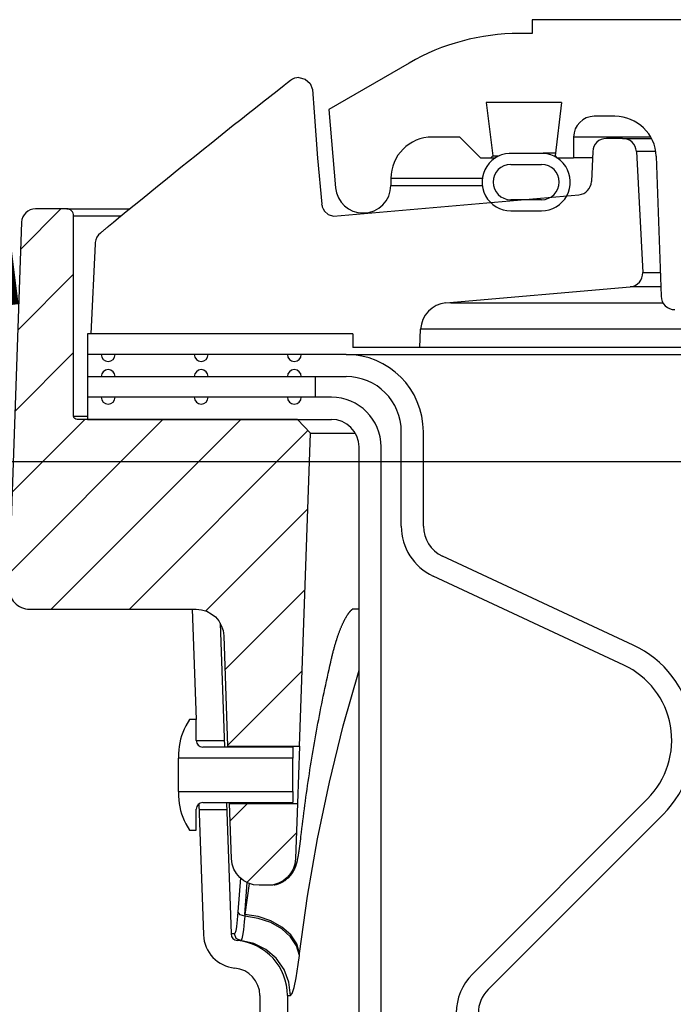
# Model space of a CAD drawing. Extents: x -285 to 5863, y 308 to 3178.
# Tile 365 of 622: x 1786.79 to 1789.75, y 981.56 to 986.02. Entities that reach past the tile are written whole.
import ezdxf

# ---------------------------------------------------------------- set-up
doc = ezdxf.new("R2010")
doc.units = 0
doc.header["$MEASUREMENT"] = 0
for name, color, linetype in [('CONCRETE-HATCH', 2, 'CONTINUOUS'), ('SPILL-BUCKET', 1, 'CONTINUOUS'), ('TANK-SLAB', 6, 'CONTINUOUS')]:
    doc.layers.add(name, color=color, linetype=linetype)
doc.layers.add('FREEZE-LINES', color=8, linetype='CONTINUOUS', plot=False)
pattern_1 = [(45, (8031.22582, -316.1318), (-0.176776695, 0.176776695), [])]

msp = doc.modelspace()

# ---------------------------------------------------------------- hatches: boundary and pattern name
at = {"layer": 'CONCRETE-HATCH'}
h = msp.add_hatch(dxfattribs=at)
h.set_pattern_fill('AR-CONC', color=256, scale=2.67, style=0)
h.set_pattern_definition([(50, (688.387, 11.739), (19.15085, -1.67548), [2.0025, -22.0275]), (355, (688.387, 11.739), (-3.70466, 20.08353), [1.602, -17.622]), (100.4514, (689.983, 11.6), (15.44619, 18.40805), [1.70186, -18.7205]), (46.1842, (688.387, 17.08), (28.49534, -4.41936), [3.00375, -33.04125]), (96.6356, (690.76, 16.71), (24.9555, 26.00897), [2.5528, -28.08076]), (351.1842, (688.387, 17.08), (24.9555, 26.00897), [2.403, -26.433]), (21, (691.057, 15.744), (15.93742, -10.74992), [2.0025, -22.0275]), (326, (691.057, 15.744), (6.49652, 19.3615), [1.602, -17.622]), (71.4514, (692.385, 14.848), (22.43394, 8.61158), [1.70186, -18.7205]), (37.5, (688.387, 11.739), (0.324668, 8.888266), [0, -17.4084, 0, -17.889, 0, -17.68875]), (7.5, (688.387, 11.739), (7.023957, 10.53079), [0, -10.1994, 0, -17.0079, 0, -6.74175]), (327.5, (682.4326, 11.739), (14.25306, -0.602215), [0, -6.675, 0, -20.826, 0, -27.6345]), (317.5, (679.763, 11.739), (15.57107, 2.6728), [0, -8.6775, 0, -13.8306, 0, -19.6245])])
h.paths.add_polyline_path([(1788.81514, 984.5961), (1772.3755, 984.5961), (1772.3755, 977.93159), (1788.81514, 977.93159)])
at = {"layer": 'SPILL-BUCKET'}
h = msp.add_hatch(dxfattribs=at)
h.set_pattern_fill('ANSI31', scale=2, style=0)
h.set_pattern_definition(pattern_1)
edge = h.paths.add_edge_path()
edge.add_line((1788.06114, 982.72859), (1788.1106, 984.14504))
edge.add_line((1788.1106, 984.14504), (1788.0524, 984.20746))
edge.add_line((1788.0524, 984.20746), (1787.05429, 984.20746))
edge.add_arc((1787.05398, 984.22276), 0.01531, 181.18722, 271.18722, ccw=False)
edge.add_line((1787.03867, 984.22245), (1787.03867, 985.12868))
edge.add_arc((1787.00742, 985.12868), 0.03125, 0, 90)
edge.add_line((1787.00742, 985.15993), (1786.8656, 985.15993))
edge.add_arc((1786.8656, 985.09743), 0.0625, 90, 178.00002)
edge.add_line((1786.80314, 985.09961), (1786.74538, 983.44569))
edge.add_arc((1786.83908, 983.44242), 0.09375, 178.00002, 270)
edge.add_line((1786.83908, 983.34867), (1787.59355, 983.34867))
edge.add_arc((1787.59351, 983.22371), 0.12496, 1.98112, 89.98108, ccw=False)
edge.add_line((1787.71839, 983.22803), (1787.73583, 982.72859))
edge.add_line((1787.73583, 982.72859), (1788.06114, 982.72859))
h = msp.add_hatch(dxfattribs=at)
h.set_pattern_fill('ANSI31', scale=2, style=0)
h.set_pattern_definition(pattern_1)
edge = h.paths.add_edge_path()
edge.add_line((1787.74487, 982.46977), (1788.0521, 982.46977))
edge.add_line((1788.0521, 982.46977), (1788.04338, 982.22008))
edge.add_arc((1787.9185, 982.22448), 0.12496, 269.98152, 357.98122, ccw=False)
edge.add_line((1787.91846, 982.09952), (1787.87843, 982.09952))
edge.add_arc((1787.87847, 982.22448), 0.12496, 181.98103, 269.98105, ccw=False)
edge.add_line((1787.75359, 982.22016), (1787.74487, 982.46977))

# ---------------------------------------------------------------- linework, layer by layer
at = {"layer": 'FREEZE-LINES', "linetype": 'Continuous'}
msp.add_line((1931.90631, 984.01471), (1465.74807, 984.01471), dxfattribs=at)
at = {"layer": 'SPILL-BUCKET', "linetype": 'Continuous'}
for p, q in [((1793.30001, 986.0156), (1789.11537, 986.0156)), ((1789.11537, 986.0156), (1789.11537, 985.95314)), ((1789.11537, 985.95314), (1789.05688, 985.95314)), ((1788.55722, 985.81926), (1788.19413, 985.60963)), ((1788.19413, 985.60963), (1788.22513, 985.25523)), ((1789.24798, 985.64086), (1788.90682, 985.64086)), ((1788.90682, 985.64086), (1788.9364, 985.39993)), ((1789.24798, 985.64086), (1789.21839, 985.39993)), ((1789.48943, 985.5784), (1789.39643, 985.5784)), ((1788.78747, 985.48471), (1788.66256, 985.48471)), ((1788.78747, 985.48471), (1788.88116, 985.39103)), ((1789.30993, 985.48471), (1789.30274, 985.48471)), ((1789.30274, 985.48471), (1789.30274, 985.39103)), ((1789.33149, 985.48471), (1789.30993, 985.48471)), ((1789.36735, 985.48471), (1789.33149, 985.48471)), ((1789.6517, 985.48471), (1789.36735, 985.48471)), ((1788.88116, 985.39103), (1788.9487, 985.39103)), ((1788.9275, 985.39103), (1788.9364, 985.39993)), ((1788.9364, 985.39993), (1788.94368, 985.39993)), ((1788.94368, 985.39993), (1788.96548, 985.39993)), ((1789.1472, 985.41058), (1789.02858, 985.41058)), ((1789.18539, 985.41101), (1789.16473, 985.41101)), ((1789.21977, 985.41101), (1789.18539, 985.41101)), ((1789.21839, 985.39993), (1789.2273, 985.39103)), ((1789.2273, 985.39103), (1789.30274, 985.39103)), ((1789.31222, 985.39103), (1789.30274, 985.39103)), ((1789.34063, 985.39103), (1789.31222, 985.39103)), ((1789.38787, 985.39103), (1789.34063, 985.39103)), ((1789.67669, 985.39757), (1789.6988, 984.76427)), ((1789.01794, 985.36105), (1789.15784, 985.36105)), ((1788.47519, 985.29734), (1788.47519, 985.26611)), ((1789.15784, 985.20116), (1789.01794, 985.20116)), ((1789.01794, 985.15119), (1789.15784, 985.15119))]:
    msp.add_line(p, q, dxfattribs=at)
at = {"layer": 'SPILL-BUCKET', "color": 1, "linetype": 'Continuous'}
for p, q in [((1788.02054, 985.74058), (1788.0063, 985.72944)), ((1788.05903, 985.75387), (1788.08753, 985.74689)), ((1788.08753, 985.74689), (1788.10967, 985.72753)), ((1787.95952, 985.69275), (1787.92701, 985.66718)), ((1787.99207, 985.7183), (1787.95952, 985.69275)), ((1788.0063, 985.72944), (1787.99207, 985.7183)), ((1788.10967, 985.72753), (1788.12049, 985.7001)), ((1788.12049, 985.7001), (1788.12739, 985.59765)), ((1787.92701, 985.66718), (1787.89419, 985.64132)), ((1787.8614, 985.61543), (1787.82828, 985.58923)), ((1787.89419, 985.64132), (1787.8614, 985.61543)), ((1787.7952, 985.56301), (1787.76177, 985.53646)), ((1787.82828, 985.58923), (1787.7952, 985.56301)), ((1788.12739, 985.59765), (1788.1436, 985.38894)), ((1787.76177, 985.53646), (1787.72838, 985.5099)), ((1787.69463, 985.483), (1787.66092, 985.45608)), ((1787.72838, 985.5099), (1787.69463, 985.483)), ((1789.52453, 985.47847), (1789.45151, 985.47847)), ((1789.52453, 985.47847), (1789.53273, 985.47847)), ((1787.62683, 985.42881), (1787.59278, 985.40152)), ((1787.66092, 985.45608), (1787.62683, 985.42881)), ((1787.59278, 985.40152), (1787.55834, 985.37386)), ((1788.1436, 985.38894), (1788.16274, 985.18038)), ((1789.38912, 985.41873), (1789.3832, 985.28336)), ((1789.5869, 985.41928), (1789.61556, 984.87248)), ((1787.52392, 985.34618), (1787.48897, 985.31801)), ((1787.55834, 985.37386), (1787.52392, 985.34618)), ((1787.48897, 985.31801), (1787.45405, 985.28982)), ((1787.41886, 985.26136), (1787.38369, 985.23287)), ((1787.45405, 985.28982), (1787.41886, 985.26136)), ((1787.34825, 985.20411), (1787.31284, 985.17532)), ((1787.38369, 985.23287), (1787.34825, 985.20411)), ((1788.21576, 985.12671), (1789.32625, 985.22386)), ((1787.31284, 985.17532), (1787.27713, 985.14624)), ((1788.1633, 985.17496), (1788.16438, 985.16954)), ((1788.16438, 985.16954), (1788.168, 985.15931)), ((1788.168, 985.15931), (1788.17406, 985.14924)), ((1787.24146, 985.11713), (1787.21881, 985.09861)), ((1787.27713, 985.14624), (1787.24146, 985.11713)), ((1788.17406, 985.14924), (1788.19176, 985.13361)), ((1788.19176, 985.13361), (1788.21566, 985.12674)), ((1787.1819, 985.06842), (1787.17959, 985.06653)), ((1787.18423, 985.07032), (1787.1819, 985.06842)), ((1787.18662, 985.07226), (1787.18423, 985.07032)), ((1787.18902, 985.07423), (1787.18662, 985.07226)), ((1787.19149, 985.07624), (1787.18902, 985.07423)), ((1787.19397, 985.07827), (1787.19149, 985.07624)), ((1787.19507, 985.07917), (1787.19397, 985.07827)), ((1787.19617, 985.08007), (1787.19507, 985.07917)), ((1787.21881, 985.09861), (1787.19617, 985.08007)), ((1787.16128, 985.05167), (1787.15985, 985.05051)), ((1787.16273, 985.05284), (1787.16128, 985.05167)), ((1787.16467, 985.05441), (1787.16273, 985.05284)), ((1787.16663, 985.056), (1787.16467, 985.05441)), ((1787.16868, 985.05767), (1787.16663, 985.056)), ((1787.17076, 985.05935), (1787.16868, 985.05767)), ((1787.17292, 985.06111), (1787.17076, 985.05935)), ((1787.17511, 985.06288), (1787.17292, 985.06111)), ((1787.17734, 985.0647), (1787.17511, 985.06288)), ((1787.17959, 985.06653), (1787.17734, 985.0647)), ((1787.1364, 985.00184), (1787.11674, 984.59469)), ((1787.13648, 985.00275), (1787.1364, 985.00184)), ((1787.13658, 985.00399), (1787.13648, 985.00275)), ((1787.13669, 985.00527), (1787.13658, 985.00399)), ((1787.13677, 985.00616), (1787.13669, 985.00527)), ((1787.13684, 985.00708), (1787.13677, 985.00616)), ((1788.72389, 984.73396), (1789.55863, 984.80699)), ((1787.1011, 984.59469), (1787.1011, 984.20746)), ((1788.30343, 984.59469), (1787.1011, 984.59469)), ((1788.30343, 984.59469), (1788.30343, 984.53223)), ((1788.60564, 984.53223), (1788.61003, 984.61606)), ((1788.27265, 984.50101), (1787.10112, 984.50101)), ((1788.60564, 984.53223), (1788.30343, 984.53223)), ((1787.10112, 984.40107), (1788.27265, 984.40107)), ((1788.20599, 984.30739), (1787.1011, 984.30739)), ((1787.1011, 984.20746), (1788.20599, 984.20746)), ((1788.52248, 983.72437), (1788.52248, 984.15124)), ((1788.62241, 983.72437), (1788.62241, 984.15124)), ((1788.33091, 969.88498), (1788.33091, 984.08254)), ((1788.43084, 969.88498), (1788.43084, 984.08254)), ((1789.57287, 983.18606), (1788.7086, 983.58908)), ((1789.53064, 983.09549), (1788.66636, 983.49851)), ((1787.57529, 983.34867), (1787.59274, 982.84901)), ((1787.70251, 983.28483), (1787.72208, 982.72449)), ((1787.56393, 982.84901), (1787.54744, 982.82044)), ((1787.59391, 982.84901), (1787.56393, 982.84901)), ((1787.59391, 982.75448), (1787.59391, 982.84901)), ((1787.72101, 982.7552), (1787.72101, 982.75532)), ((1788.03111, 982.72449), (1787.62389, 982.72449)), ((1787.73598, 982.72564), (1787.73592, 982.72689)), ((1787.73607, 982.72388), (1787.73598, 982.72564)), ((1788.03111, 982.72449), (1788.03111, 982.67463)), ((1787.51397, 982.69552), (1787.51397, 982.67463)), ((1787.51397, 982.66889), (1787.51397, 982.67463)), ((1788.03111, 982.67463), (1787.51397, 982.67463)), ((1787.51397, 982.65253), (1787.51397, 982.66889)), ((1788.03111, 982.66889), (1788.03111, 982.67463)), ((1788.03111, 982.65253), (1788.03111, 982.66889)), ((1787.51397, 982.62805), (1787.51397, 982.65253)), ((1787.51397, 982.59918), (1787.51397, 982.62805)), ((1788.03111, 982.62805), (1788.03111, 982.65253)), ((1788.03111, 982.59918), (1788.03111, 982.62805)), ((1787.51397, 982.57031), (1787.51397, 982.59918)), ((1788.03111, 982.57031), (1788.03111, 982.59918)), ((1787.51397, 982.54583), (1787.51397, 982.57031)), ((1787.51397, 982.52948), (1787.51397, 982.54583)), ((1787.51397, 982.52373), (1787.51397, 982.52948)), ((1788.03111, 982.54583), (1788.03111, 982.57031)), ((1788.03111, 982.52948), (1788.03111, 982.54583)), ((1788.03111, 982.52373), (1788.03111, 982.52948)), ((1787.51397, 982.52373), (1788.03111, 982.52373)), ((1787.51397, 982.52373), (1787.51397, 982.50284)), ((1788.03111, 982.52373), (1788.03111, 982.47387)), ((1788.84443, 981.69806), (1789.63725, 982.49088)), ((1787.59391, 982.34935), (1787.59391, 982.44389)), ((1787.60605, 982.46798), (1787.62675, 981.87522)), ((1787.62389, 982.47387), (1788.03111, 982.47387)), ((1787.73083, 982.47387), (1787.75159, 981.87958)), ((1787.74481, 982.47313), (1787.74479, 982.47426)), ((1787.74484, 982.47138), (1787.74481, 982.47313)), ((1788.91509, 981.62739), (1789.70791, 982.42021)), ((1787.54744, 982.37792), (1787.56393, 982.34935)), ((1787.56393, 982.34935), (1787.59391, 982.34935)), ((1787.88184, 981.60081), (1787.88184, 980.74812)), ((1788.00676, 981.60081), (1788.00676, 980.74812))]:
    msp.add_line(p, q, dxfattribs=at)
at = {"layer": 'SPILL-BUCKET', "color": 7, "linetype": 'Continuous'}
for p, q in [((1789.52453, 985.47847), (1789.65516, 985.47847)), ((1789.67457, 985.41928), (1789.5869, 985.41928)), ((1788.88897, 985.29734), (1788.47519, 985.29734)), ((1788.47519, 985.26611), (1788.88897, 985.26611)), ((1789.61556, 984.87248), (1789.69504, 984.87248)), ((1789.69733, 984.80699), (1789.55863, 984.80699)), ((1788.74568, 984.73396), (1789.70817, 984.73396)), ((1789.94625, 984.61606), (1788.61003, 984.61606)), ((1788.27265, 984.50101), (1790.1197, 984.50101)), ((1790.07223, 984.53223), (1788.60564, 984.53223)), ((1788.13167, 984.40107), (1788.13167, 984.30739)), ((1788.28304, 983.32904), (1788.28392, 983.33026)), ((1788.28392, 983.33026), (1788.28479, 983.33144)), ((1788.28479, 983.33144), (1788.28564, 983.33258)), ((1788.28564, 983.33258), (1788.28648, 983.33368)), ((1788.28648, 983.33368), (1788.2873, 983.33473)), ((1788.2873, 983.33473), (1788.2881, 983.33575)), ((1788.2881, 983.33575), (1788.28889, 983.33672)), ((1788.28889, 983.33672), (1788.28966, 983.33765)), ((1788.28966, 983.33765), (1788.29042, 983.33854)), ((1788.29042, 983.33854), (1788.29115, 983.33939)), ((1788.29115, 983.33939), (1788.29187, 983.34021)), ((1788.29187, 983.34021), (1788.29257, 983.34099)), ((1788.29257, 983.34099), (1788.29325, 983.34172)), ((1788.29325, 983.34172), (1788.29391, 983.34242)), ((1788.29391, 983.34242), (1788.29455, 983.34309)), ((1788.29455, 983.34309), (1788.29517, 983.34372)), ((1788.29517, 983.34372), (1788.29577, 983.34431)), ((1788.29577, 983.34431), (1788.29635, 983.34487)), ((1788.29635, 983.34487), (1788.2969, 983.34539)), ((1788.2969, 983.34539), (1788.29744, 983.34588)), ((1788.29744, 983.34588), (1788.29795, 983.34634)), ((1788.29795, 983.34634), (1788.29843, 983.34676)), ((1788.29843, 983.34676), (1788.2989, 983.34716)), ((1788.2989, 983.34716), (1788.29934, 983.34752)), ((1788.29934, 983.34752), (1788.29975, 983.34785)), ((1788.29975, 983.34785), (1788.30014, 983.34815)), ((1788.30014, 983.34815), (1788.3005, 983.34843)), ((1788.3005, 983.34843), (1788.30084, 983.34868)), ((1788.33082, 983.34867), (1788.30054, 983.34867)), ((1788.30084, 983.34868), (1788.30115, 983.3489)), ((1788.31573, 983.34867), (1788.30084, 983.34867)), ((1788.30115, 983.3489), (1788.30143, 983.34909)), ((1788.30143, 983.34909), (1788.30163, 983.34923)), ((1788.30163, 983.34923), (1788.3018, 983.34934)), ((1788.3018, 983.34934), (1788.30195, 983.34942)), ((1788.30195, 983.34942), (1788.30207, 983.3495)), ((1788.30207, 983.3495), (1788.30219, 983.34957)), ((1788.30219, 983.34957), (1788.30229, 983.34962)), ((1788.30229, 983.34962), (1788.30235, 983.34966)), ((1788.30235, 983.34966), (1788.30237, 983.34967)), ((1788.33093, 983.34867), (1788.31573, 983.34867)), ((1788.25771, 983.2841), (1788.25881, 983.28645)), ((1788.25881, 983.28645), (1788.25991, 983.28875)), ((1788.25991, 983.28875), (1788.261, 983.29101)), ((1788.261, 983.29101), (1788.26209, 983.29322)), ((1788.26209, 983.29322), (1788.26317, 983.2954)), ((1788.26317, 983.2954), (1788.26425, 983.29752)), ((1788.26425, 983.29752), (1788.26532, 983.2996)), ((1788.26532, 983.2996), (1788.26635, 983.30157)), ((1788.26635, 983.30157), (1788.26738, 983.30349)), ((1788.26738, 983.30349), (1788.26844, 983.30545)), ((1788.26844, 983.30545), (1788.2695, 983.30738)), ((1788.2695, 983.30738), (1788.27055, 983.30924)), ((1788.27055, 983.30924), (1788.27159, 983.31107)), ((1788.27159, 983.31107), (1788.27262, 983.31283)), ((1788.27262, 983.31283), (1788.27364, 983.31456)), ((1788.27364, 983.31456), (1788.27464, 983.31622)), ((1788.27464, 983.31622), (1788.27563, 983.31785)), ((1788.27563, 983.31785), (1788.27661, 983.31942)), ((1788.27661, 983.31942), (1788.27757, 983.32094)), ((1788.27757, 983.32094), (1788.27852, 983.3224)), ((1788.27852, 983.3224), (1788.27945, 983.32382)), ((1788.27945, 983.32382), (1788.28036, 983.32518)), ((1788.28036, 983.32518), (1788.28126, 983.3265)), ((1788.28126, 983.3265), (1788.28216, 983.32779)), ((1788.28216, 983.32779), (1788.28304, 983.32904)), ((1788.23982, 983.24035), (1788.24095, 983.24343)), ((1788.24095, 983.24343), (1788.24208, 983.24647)), ((1788.24208, 983.24647), (1788.24321, 983.24947)), ((1788.24321, 983.24947), (1788.24434, 983.25242)), ((1788.24434, 983.25242), (1788.24548, 983.25534)), ((1788.24548, 983.25534), (1788.24661, 983.25821)), ((1788.24661, 983.25821), (1788.24774, 983.26105)), ((1788.24774, 983.26105), (1788.24885, 983.26376)), ((1788.24885, 983.26376), (1788.24996, 983.26644)), ((1788.24996, 983.26644), (1788.25107, 983.2691)), ((1788.25107, 983.2691), (1788.25219, 983.27171)), ((1788.25219, 983.27171), (1788.2533, 983.27428)), ((1788.2533, 983.27428), (1788.2544, 983.2768)), ((1788.2544, 983.2768), (1788.25551, 983.27928)), ((1788.25551, 983.27928), (1788.25661, 983.28171)), ((1788.25661, 983.28171), (1788.25771, 983.2841)), ((1788.22425, 983.1929), (1788.22534, 983.19657)), ((1788.22534, 983.19657), (1788.22644, 983.20018)), ((1788.22644, 983.20018), (1788.22754, 983.20376)), ((1788.22754, 983.20376), (1788.22975, 983.21078)), ((1788.22975, 983.21078), (1788.23086, 983.21423)), ((1788.23086, 983.21423), (1788.23198, 983.21764)), ((1788.23198, 983.21764), (1788.23309, 983.22101)), ((1788.23309, 983.22101), (1788.23421, 983.22434)), ((1788.23421, 983.22434), (1788.23532, 983.22762)), ((1788.23532, 983.22762), (1788.23644, 983.23087)), ((1788.23644, 983.23087), (1788.23757, 983.23407)), ((1788.23757, 983.23407), (1788.23869, 983.23723)), ((1788.23869, 983.23723), (1788.23982, 983.24035)), ((1788.21238, 983.14982), (1788.21345, 983.15397)), ((1788.21345, 983.15397), (1788.21452, 983.15809)), ((1788.21452, 983.15809), (1788.21559, 983.16212)), ((1788.21559, 983.16212), (1788.21666, 983.16612)), ((1788.21666, 983.16612), (1788.21773, 983.17007)), ((1788.21773, 983.17007), (1788.21881, 983.17399)), ((1788.21881, 983.17399), (1788.21989, 983.17785)), ((1788.21989, 983.17785), (1788.22098, 983.18168)), ((1788.22098, 983.18168), (1788.22206, 983.18546)), ((1788.22206, 983.18546), (1788.22315, 983.18921)), ((1788.22315, 983.18921), (1788.22425, 983.1929)), ((1788.19891, 983.09292), (1788.20265, 983.10934)), ((1788.20265, 983.10934), (1788.20345, 983.11281)), ((1788.20345, 983.11281), (1788.20425, 983.11628)), ((1788.20425, 983.11628), (1788.2052, 983.12039)), ((1788.2052, 983.12039), (1788.20615, 983.12446)), ((1788.20615, 983.12446), (1788.20719, 983.12882)), ((1788.20719, 983.12882), (1788.20823, 983.13313)), ((1788.20823, 983.13313), (1788.20926, 983.13738)), ((1788.20926, 983.13738), (1788.2103, 983.14159)), ((1788.2103, 983.14159), (1788.21134, 983.14572)), ((1788.21134, 983.14572), (1788.21238, 983.14982)), ((1788.19134, 983.05913), (1788.19521, 983.0765)), ((1788.19521, 983.0765), (1788.19891, 983.09292)), ((1788.25948, 982.82055), (1788.3309, 983.07255)), ((1788.18, 983.007), (1788.18373, 983.02438)), ((1788.18373, 983.02438), (1788.18752, 983.04177)), ((1788.18752, 983.04177), (1788.19134, 983.05913)), ((1788.17265, 982.97218), (1788.1763, 982.98959)), ((1788.1763, 982.98959), (1788.18, 983.007)), ((1788.16195, 982.91986), (1788.16548, 982.93731)), ((1788.16548, 982.93731), (1788.16904, 982.95475)), ((1788.16904, 982.95475), (1788.17265, 982.97218)), ((1788.15165, 982.86745), (1788.15504, 982.88493)), ((1788.15504, 982.88493), (1788.15848, 982.9024)), ((1788.15848, 982.9024), (1788.16195, 982.91986)), ((1788.14499, 982.83246), (1788.1483, 982.84996)), ((1788.1483, 982.84996), (1788.15165, 982.86745)), ((1788.13534, 982.77988), (1788.13852, 982.79742)), ((1788.13852, 982.79742), (1788.14173, 982.81494)), ((1788.14173, 982.81494), (1788.14499, 982.83246)), ((1788.19679, 982.56607), (1788.25948, 982.82055)), ((1788.12912, 982.74479), (1788.13221, 982.76235)), ((1788.13221, 982.76235), (1788.13534, 982.77988)), ((1788.12013, 982.69208), (1788.12308, 982.70966)), ((1788.12308, 982.70966), (1788.12608, 982.72723)), ((1788.12608, 982.72723), (1788.12912, 982.74479)), ((1788.11435, 982.65689), (1788.11722, 982.67448)), ((1788.11722, 982.67448), (1788.12013, 982.69208)), ((1788.10601, 982.60403), (1788.10875, 982.62166)), ((1788.10875, 982.62166), (1788.11152, 982.63928)), ((1788.11152, 982.63928), (1788.11435, 982.65689)), ((1788.10067, 982.56876), (1788.10332, 982.5864)), ((1788.10332, 982.5864), (1788.10601, 982.60403)), ((1788.09299, 982.51579), (1788.09551, 982.53345)), ((1788.09551, 982.53345), (1788.09807, 982.55111)), ((1788.09807, 982.55111), (1788.10067, 982.56876)), ((1788.14292, 982.30944), (1788.19679, 982.56607)), ((1788.0881, 982.48043), (1788.09052, 982.49811)), ((1788.09052, 982.49811), (1788.09299, 982.51579)), ((1788.08108, 982.42733), (1788.08338, 982.44504)), ((1788.08338, 982.44504), (1788.08571, 982.46273)), ((1788.08571, 982.46273), (1788.0881, 982.48043)), ((1788.07663, 982.3919), (1788.07883, 982.40962)), ((1788.07883, 982.40962), (1788.08108, 982.42733)), ((1788.07028, 982.33871), (1788.07235, 982.35645)), ((1788.07235, 982.35645), (1788.07447, 982.37418)), ((1788.07447, 982.37418), (1788.07663, 982.3919)), ((1788.06633, 982.30443), (1788.06669, 982.30742)), ((1788.06669, 982.30742), (1788.06705, 982.31046)), ((1788.06705, 982.31046), (1788.06741, 982.31352)), ((1788.06741, 982.31352), (1788.06775, 982.31653)), ((1788.06775, 982.31653), (1788.0681, 982.3196)), ((1788.0681, 982.3196), (1788.06813, 982.3199)), ((1788.06813, 982.3199), (1788.06817, 982.3202)), ((1788.06817, 982.32019), (1788.06922, 982.32945)), ((1788.06922, 982.32945), (1788.07028, 982.33871)), ((1788.09794, 982.05097), (1788.14292, 982.30944)), ((1788.06054, 982.2606), (1788.06091, 982.26315)), ((1788.06091, 982.26315), (1788.06128, 982.26569)), ((1788.06128, 982.26569), (1788.06164, 982.26827)), ((1788.06164, 982.26827), (1788.06201, 982.27087)), ((1788.06201, 982.27087), (1788.06237, 982.27351)), ((1788.06237, 982.27351), (1788.06274, 982.27617)), ((1788.06274, 982.27617), (1788.0631, 982.27887)), ((1788.0631, 982.27887), (1788.06346, 982.28158)), ((1788.06346, 982.28158), (1788.06382, 982.28434)), ((1788.06382, 982.28434), (1788.06418, 982.28711)), ((1788.06418, 982.28711), (1788.06454, 982.28992)), ((1788.06454, 982.28992), (1788.0649, 982.29276)), ((1788.0649, 982.29276), (1788.06526, 982.29563)), ((1788.06526, 982.29563), (1788.06562, 982.29853)), ((1788.06562, 982.29853), (1788.06598, 982.30146)), ((1788.06598, 982.30146), (1788.06633, 982.30443)), ((1788.05281, 982.21601), (1788.05344, 982.21903)), ((1788.05344, 982.21903), (1788.05395, 982.22156)), ((1788.05395, 982.22156), (1788.05446, 982.22411)), ((1788.05446, 982.22411), (1788.05491, 982.22649)), ((1788.05491, 982.22649), (1788.05536, 982.22891)), ((1788.05536, 982.22891), (1788.05576, 982.23111)), ((1788.05576, 982.23111), (1788.05616, 982.23335)), ((1788.05616, 982.23335), (1788.05658, 982.23573)), ((1788.05658, 982.23573), (1788.057, 982.23815)), ((1788.057, 982.23815), (1788.05742, 982.24063)), ((1788.05742, 982.24063), (1788.05783, 982.24315)), ((1788.05783, 982.24315), (1788.05824, 982.24561)), ((1788.05824, 982.24561), (1788.05864, 982.24811)), ((1788.05864, 982.24811), (1788.05902, 982.25058)), ((1788.05902, 982.25058), (1788.05941, 982.25308)), ((1788.05941, 982.25308), (1788.05979, 982.25557)), ((1788.05979, 982.25557), (1788.06017, 982.25809)), ((1788.06017, 982.25809), (1788.06054, 982.2606)), ((1788.03799, 982.17059), (1788.03859, 982.17182)), ((1788.03859, 982.17182), (1788.03918, 982.17304)), ((1788.03918, 982.17304), (1788.03974, 982.17424)), ((1788.03974, 982.17424), (1788.04028, 982.17543)), ((1788.04028, 982.17543), (1788.04081, 982.17661)), ((1788.04081, 982.17661), (1788.04132, 982.17779)), ((1788.04132, 982.17779), (1788.04181, 982.17894)), ((1788.04181, 982.17894), (1788.04229, 982.18011)), ((1788.04229, 982.18011), (1788.04275, 982.18125)), ((1788.04275, 982.18125), (1788.04321, 982.18241)), ((1788.04321, 982.18241), (1788.04365, 982.18355)), ((1788.04365, 982.18355), (1788.04409, 982.18471)), ((1788.04409, 982.18471), (1788.0445, 982.18585)), ((1788.0445, 982.18585), (1788.04492, 982.18702)), ((1788.04492, 982.18702), (1788.04532, 982.18817)), ((1788.04532, 982.18817), (1788.04573, 982.18937)), ((1788.04573, 982.18937), (1788.04612, 982.19053)), ((1788.04612, 982.19053), (1788.04652, 982.19177)), ((1788.04652, 982.19177), (1788.04691, 982.19297)), ((1788.04691, 982.19297), (1788.04731, 982.19426)), ((1788.04731, 982.19426), (1788.04769, 982.19552)), ((1788.04769, 982.19552), (1788.04809, 982.19689)), ((1788.04809, 982.19689), (1788.04847, 982.19823)), ((1788.04847, 982.19823), (1788.04889, 982.19972)), ((1788.04889, 982.19972), (1788.04928, 982.20117)), ((1788.04928, 982.20117), (1788.04968, 982.20268)), ((1788.04968, 982.20268), (1788.05007, 982.20418)), ((1788.05007, 982.20418), (1788.05056, 982.20616)), ((1788.05056, 982.20616), (1788.05104, 982.20812)), ((1788.05104, 982.20812), (1788.05161, 982.21057)), ((1788.05161, 982.21057), (1788.05216, 982.21302)), ((1788.05216, 982.21302), (1788.05281, 982.21601)), ((1787.7943, 982.13284), (1787.78242, 981.9802)), ((1788.00291, 982.12698), (1788.00459, 982.12834)), ((1788.00459, 982.12834), (1788.00624, 982.12973)), ((1788.00624, 982.12973), (1788.00785, 982.13113)), ((1788.00785, 982.13113), (1788.00944, 982.13256)), ((1788.00944, 982.13256), (1788.01098, 982.13399)), ((1788.01098, 982.13399), (1788.01249, 982.13544)), ((1788.01249, 982.13544), (1788.01396, 982.1369)), ((1788.01396, 982.1369), (1788.0154, 982.13838)), ((1788.0154, 982.13838), (1788.01679, 982.13985)), ((1788.01679, 982.13985), (1788.01815, 982.14134)), ((1788.01815, 982.14134), (1788.01946, 982.14282)), ((1788.01946, 982.14282), (1788.02075, 982.14432)), ((1788.02075, 982.14432), (1788.02198, 982.1458)), ((1788.02198, 982.1458), (1788.02319, 982.14729)), ((1788.02319, 982.14729), (1788.02434, 982.14876)), ((1788.02434, 982.14876), (1788.02546, 982.15024)), ((1788.02546, 982.15024), (1788.02654, 982.15169)), ((1788.02654, 982.15169), (1788.02758, 982.15315)), ((1788.02758, 982.15315), (1788.02858, 982.15458)), ((1788.02858, 982.15458), (1788.02955, 982.15601)), ((1788.02955, 982.15601), (1788.03047, 982.15742)), ((1788.03047, 982.15742), (1788.03137, 982.15881)), ((1788.03137, 982.15881), (1788.03222, 982.16019)), ((1788.03222, 982.16019), (1788.03305, 982.16155)), ((1788.03305, 982.16155), (1788.03384, 982.16289)), ((1788.03384, 982.16289), (1788.0346, 982.16422)), ((1788.0346, 982.16422), (1788.03533, 982.16552)), ((1788.03533, 982.16552), (1788.03603, 982.16681)), ((1788.03603, 982.16681), (1788.03671, 982.16809)), ((1788.03671, 982.16809), (1788.03736, 982.16935)), ((1788.03736, 982.16935), (1788.03799, 982.17059)), ((1787.81401, 981.96767), (1787.82452, 982.11175)), ((1787.83299, 982.10809), (1787.81401, 981.96767)), ((1787.9245, 982.09952), (1787.92003, 982.09952)), ((1787.94637, 982.10144), (1787.95001, 982.10214)), ((1787.95001, 982.10214), (1787.95228, 982.10263)), ((1787.95228, 982.10263), (1787.95454, 982.10317)), ((1787.95454, 982.10317), (1787.95679, 982.10374)), ((1787.95679, 982.10374), (1787.95902, 982.10436)), ((1787.95902, 982.10436), (1787.96124, 982.10502)), ((1787.96124, 982.10502), (1787.96344, 982.10571)), ((1787.96344, 982.10571), (1787.96562, 982.10644)), ((1787.96562, 982.10644), (1787.96779, 982.10722)), ((1787.96779, 982.10722), (1787.96993, 982.10803)), ((1787.96993, 982.10803), (1787.97206, 982.10888)), ((1787.97206, 982.10888), (1787.97417, 982.10976)), ((1787.97417, 982.10976), (1787.97626, 982.11068)), ((1787.97626, 982.11068), (1787.97832, 982.11164)), ((1787.97832, 982.11164), (1787.98037, 982.11263)), ((1787.98037, 982.11263), (1787.98239, 982.11366)), ((1787.98239, 982.11366), (1787.98439, 982.11471)), ((1787.98439, 982.11471), (1787.98636, 982.11581)), ((1787.98636, 982.11581), (1787.98831, 982.11693)), ((1787.98831, 982.11693), (1787.99022, 982.11808)), ((1787.99022, 982.11808), (1787.99212, 982.11927)), ((1787.99212, 982.11927), (1787.99399, 982.12049)), ((1787.99399, 982.12049), (1787.99583, 982.12173)), ((1787.99583, 982.12173), (1787.99766, 982.12301)), ((1787.99766, 982.12301), (1787.99945, 982.12432)), ((1787.99945, 982.12432), (1788.0012, 982.12564)), ((1788.0012, 982.12564), (1788.00291, 982.12698)), ((1788.0619, 981.79101), (1788.09794, 982.05097)), ((1787.78242, 981.9802), (1787.7796, 981.9433)), ((1787.79245, 981.96563), (1787.78242, 981.9802)), ((1787.81343, 981.95921), (1787.79245, 981.96563)), ((1787.81343, 981.95921), (1787.81136, 981.93395)), ((1787.81401, 981.96767), (1787.81343, 981.95921)), ((1787.87425, 981.94999), (1787.81343, 981.95921)), ((1787.87489, 981.95849), (1787.81401, 981.96767)), ((1787.93135, 981.93061), (1787.87425, 981.94999)), ((1787.93206, 981.93913), (1787.87489, 981.95849)), ((1787.77621, 981.91344), (1787.77262, 981.89309)), ((1787.7796, 981.9433), (1787.77621, 981.91344)), ((1787.81136, 981.93395), (1787.80753, 981.89869)), ((1787.98127, 981.90226), (1787.93135, 981.93061)), ((1787.98206, 981.91077), (1787.93206, 981.93913)), ((1788.02186, 981.87514), (1787.98206, 981.91077)), ((1787.75529, 981.87958), (1787.75159, 981.87958)), ((1787.76638, 981.87958), (1787.75529, 981.87958)), ((1787.7676, 981.88011), (1787.76638, 981.87958)), ((1787.77487, 981.85923), (1787.76638, 981.87958)), ((1787.76882, 981.88167), (1787.7676, 981.88011)), ((1787.77262, 981.89309), (1787.76882, 981.88167)), ((1787.80328, 981.87184), (1787.79981, 981.85775)), ((1787.80753, 981.89869), (1787.80328, 981.87184)), ((1788.02098, 981.86664), (1787.98127, 981.90226)), ((1788.04806, 981.82592), (1788.02098, 981.86664)), ((1788.04902, 981.83439), (1788.02186, 981.87514)), ((1787.79466, 981.84958), (1787.77487, 981.85923)), ((1787.78361, 981.84958), (1787.77992, 981.84958)), ((1787.79466, 981.84958), (1787.78361, 981.84958)), ((1787.79634, 981.85048), (1787.79466, 981.84958)), ((1787.85453, 981.83645), (1787.79466, 981.84958)), ((1787.79981, 981.85775), (1787.79634, 981.85048)), ((1787.9094, 981.80908), (1787.85453, 981.83645)), ((1788.06088, 981.78256), (1788.04806, 981.82592)), ((1788.0619, 981.79101), (1788.04902, 981.83439)), ((1787.95595, 981.76914), (1787.9094, 981.80908)), ((1788.05546, 981.74061), (1788.06088, 981.78256)), ((1788.06088, 981.78256), (1788.0619, 981.79101)), ((1787.99136, 981.71902), (1787.95595, 981.76914)), ((1788.04599, 981.68074), (1788.05546, 981.74061)), ((1788.01351, 981.66175), (1787.99136, 981.71902)), ((1788.02104, 981.60081), (1788.01351, 981.66175)), ((1788.02829, 981.60986), (1788.03697, 981.63763)), ((1788.03697, 981.63763), (1788.04599, 981.68074)), ((1788.00676, 981.60081), (1788.01033, 981.60081)), ((1788.01033, 981.60081), (1788.02104, 981.60081)), ((1788.02104, 981.60081), (1788.02107, 981.60081)), ((1788.02107, 981.60081), (1788.02829, 981.60986))]:
    msp.add_line(p, q, dxfattribs=at)
at = {"layer": 'SPILL-BUCKET', "color": 7}
for p, q in [((1787.00742, 985.15993), (1787.29395, 985.15993)), ((1787.03867, 985.12868), (1787.25562, 985.12868)), ((1787.03867, 984.22245), (1787.1011, 984.22245)), ((1788.1106, 984.14504), (1788.31415, 984.14504)), ((1787.59391, 982.75532), (1787.72101, 982.75532)), ((1787.60692, 982.44304), (1787.73191, 982.44304))]:
    msp.add_line(p, q, dxfattribs=at)
at = {"layer": 'SPILL-BUCKET', "color": 1}
msp.add_line((1788.1633, 985.17496), (1788.16274, 985.18038), dxfattribs=at)
at = {"layer": 'SPILL-BUCKET', "color": 2, "linetype": 'Continuous'}
msp.add_line((1788.06114, 982.72859), (1788.0521, 982.46977), dxfattribs=at)
for points in [[(1788.06114, 982.72859), (1788.1106, 984.14504), (1788.0524, 984.20746), (1787.05429, 984.20746, -0.4142136), (1787.03867, 984.22245), (1787.03867, 985.12868, 0.4142136), (1787.00742, 985.15993), (1786.8656, 985.15993, 0.4040263), (1786.80314, 985.09961), (1786.74538, 983.44569, 0.4244747), (1786.83908, 983.34867), (1787.59355, 983.34867, -0.404026), (1787.71839, 983.22803), (1787.73583, 982.72859), (1788.06114, 982.72859)], [(1787.74487, 982.46977), (1788.0521, 982.46977), (1788.04338, 982.22008, -0.4040247), (1787.91846, 982.09952), (1787.87843, 982.09952, -0.4040263), (1787.75359, 982.22016), (1787.74487, 982.46977)]]:
    msp.add_lwpolyline(points, format="xyb", dxfattribs=at)
at = {"layer": 'SPILL-BUCKET', "color": 7}
msp.add_lwpolyline([(1787.94637, 982.10144), (1787.94089, 982.10056), (1787.93435, 982.09977), (1787.9245, 982.09952)], dxfattribs=at)
at = {"layer": 'SPILL-BUCKET', "linetype": 'Continuous'}
for centre, radius, start, end in [((1789.05688, 984.95383), 0.99932, 90, 120), ((1789.39643, 985.48471), 0.09369, 90, 180), ((1789.48943, 985.39103), 0.18737, 2, 90), ((1788.66256, 985.29734), 0.18737, 90, 180), ((1789.01794, 985.2811), 0.12991, 85.29948, 270), ((1789.15784, 985.2811), 0.12991, 270, 94.70052), ((1789.01794, 985.2811), 0.07995, 90, 270), ((1789.15784, 985.2811), 0.07995, 270, 90), ((1788.34957, 985.26611), 0.12491, 185, 270), ((1788.35027, 985.26611), 0.12491, 270, 0), ((1789.76122, 984.76646), 0.06246, 182, 270)]:
    msp.add_arc(centre, radius, start, end, dxfattribs=at)
at = {"layer": 'SPILL-BUCKET', "color": 1, "linetype": 'Continuous'}
for centre, radius, start, end in [((1788.05903, 985.69141), 0.06246, 90, 128.05538), ((1789.45151, 985.41601), 0.06246, 90, 177.5), ((1789.52453, 985.41601), 0.06246, 3, 90), ((1789.32081, 985.28609), 0.06246, 275, 357.5), ((1787.19909, 985.00192), 0.06246, 128.92919, 175.28296), ((1789.55319, 984.86921), 0.06246, 275, 3), ((1788.73477, 984.60952), 0.12491, 95, 177), ((1788.27265, 984.15124), 0.34976, 0, 90), ((1788.27265, 984.15124), 0.24983, 0, 90), ((1788.20599, 984.08254), 0.22485, 0, 90), ((1788.20599, 984.08254), 0.12491, 0, 90), ((1788.77168, 983.72437), 0.24921, 180, 245), ((1788.77168, 983.72437), 0.14927, 180, 245), ((1789.37226, 982.75586), 0.47468, 315, 65), ((1789.37226, 982.75586), 0.37474, 315, 65), ((1787.7638, 982.69552), 0.24983, 150, 180), ((1787.62389, 982.75448), 0.02998, 180, 270), ((1787.7638, 982.50284), 0.24983, 180, 210), ((1787.62389, 982.44389), 0.02998, 90, 180), ((1787.7828, 981.88067), 0.15614, 182, 264.71849), ((1787.7828, 981.88067), 0.03123, 182, 264.71849), ((1787.75693, 981.60081), 0.24983, 0, 84.71849), ((1787.75693, 981.60081), 0.12491, 0, 84.71849), ((1789.02109, 981.5214), 0.24983, 135, 180), ((1789.02109, 981.5214), 0.1499, 135, 180)]:
    msp.add_arc(centre, radius, start, end, dxfattribs=at)
at = {"layer": 'SPILL-BUCKET', "color": 7, "linetype": 'Continuous'}
for centre, start, end in [((1787.19481, 984.50101), 180, 0), ((1787.6164, 984.50101), 180, 0), ((1788.03798, 984.50101), 180, 0), ((1787.19481, 984.40107), 0, 180), ((1787.6164, 984.40107), 0, 180), ((1788.03798, 984.40107), 0, 180), ((1787.19481, 984.30739), 180, 0), ((1787.6164, 984.30739), 180, 0), ((1788.03798, 984.30739), 180, 0)]:
    msp.add_arc(centre, 0.03123, start, end, dxfattribs=at)
at = {"layer": 'TANK-SLAB', "const_width": 0.29}
msp.add_lwpolyline([(1770.42235, 984.87275), (1774.41668, 984.37345), (1782.77668, 984.37345), (1786.77166, 984.87283)], dxfattribs=at)

doc.saveas('drawing.dxf')
